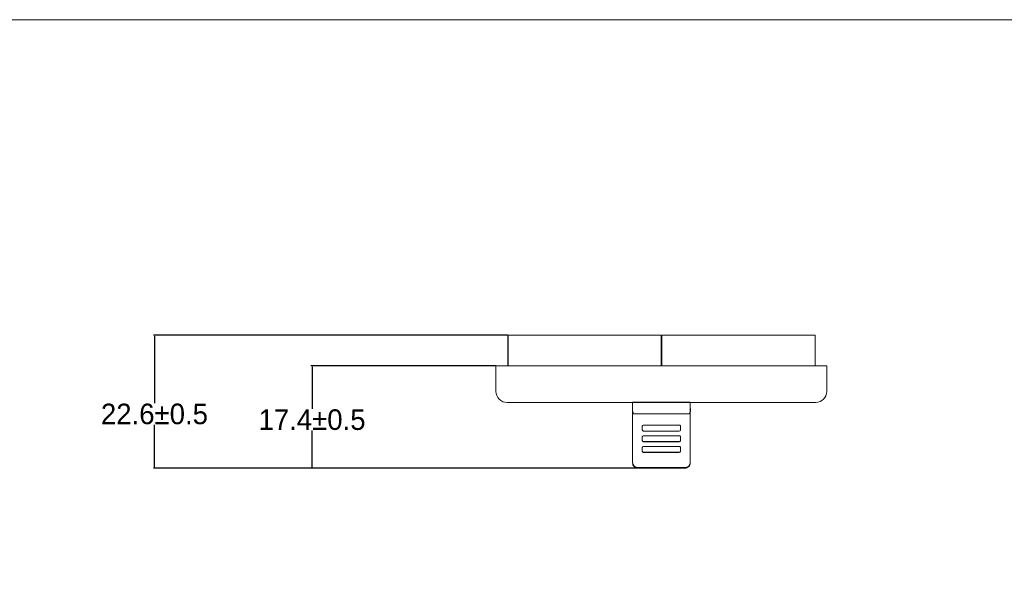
# Model space of a CAD drawing. Header units: millimetres. Extents: x -1114 to 1396, y -630 to 631.
# Tile 770 of 780: x 727 to 895, y 534 to 631. Entities that reach past the tile are written whole.
import ezdxf

# ---------------------------------------------------------------- set-up
doc = ezdxf.new("R2010")
doc.units = ezdxf.units.MM
doc.header["$MEASUREMENT"] = 0
doc.dimstyles.get("Standard").update_dxf_attribs({"dimtxt": 3.5, "dimasz": 0.18, "dimexe": 0.18, "dimexo": 0.0625, "dimgap": 0.09, "dimtad": 0, "dimtih": 1, "dimtoh": 1, "dimdec": 4, "dimzin": 0, "dimdsep": 46, "dimtxsty": 'Standard', "dimcen": 0.09, "dimadec": 0, "dimazin": 0, "dimtfac": 1, "dimtdec": 4, "dimtofl": 0, "dimtmove": 0, "dimatfit": 3, "dimfxl": 0, "dimtolj": 1, "dimtzin": 0, "dimarcsym": 0})

# ---------------------------------------------------------------- blocks, each defined once
blk = doc.blocks.new('*D14')
at = {"color": 0, "lineweight": -2}
for p, q in [((808.11, 571.94), (776.76, 571.94)), ((776.94, 571.76), (776.94, 564.6)), ((776.94, 554.71), (776.94, 560.92)), ((832.21, 554.53), (776.76, 554.53))]:
    blk.add_line(p, q, dxfattribs=at)
at = {"color": 0}
for points in [[(776.97, 571.76), (776.91, 571.76), (776.94, 571.94)], [(776.91, 554.71), (776.97, 554.71), (776.94, 554.53)]]:
    blk.add_solid(points, dxfattribs=at)
at = {"layer": 'Defpoints', "color": 0}
for p in [(776.94, 571.94), (808.17, 571.94), (832.28, 554.53)]:
    blk.add_point(p, dxfattribs=at)
at = {"color": 0, "insert": (776.94, 562.76), "char_height": 3.5, "attachment_point": 5}
blk.add_mtext('\\A1;17.4%%p0.5', dxfattribs=at)
blk = doc.blocks.new('*D15')
at = {"color": 0, "lineweight": -2}
for p, q in [((810.15, 577.17), (749.99, 577.17)), ((750.17, 576.99), (750.17, 565.57)), ((750.17, 554.71), (750.17, 561.89)), ((832.15, 554.53), (749.99, 554.53))]:
    blk.add_line(p, q, dxfattribs=at)
at = {"color": 0}
for points in [[(750.2, 576.99), (750.14, 576.99), (750.17, 577.17)], [(750.14, 554.71), (750.2, 554.71), (750.17, 554.53)]]:
    blk.add_solid(points, dxfattribs=at)
at = {"layer": 'Defpoints', "color": 0}
for p in [(810.21, 577.17), (750.17, 554.53), (832.21, 554.53)]:
    blk.add_point(p, dxfattribs=at)
at = {"color": 0, "insert": (750.17, 563.73), "char_height": 3.5, "attachment_point": 5}
blk.add_mtext('\\A1;22.6%%p0.5', dxfattribs=at)

msp = doc.modelspace()

# ---------------------------------------------------------------- linework, layer by layer
at = {"lineweight": 18}
for points, knots in [([(1038.9843, -629.7647), (1038.9843, -629.7647), (-1111.4882, -629.7647), (-1111.4882, -629.7647), (-1111.4882, -629.7647), (-1111.4882, -629.7647), (-1111.4882, 630.7883), (-1111.4882, 630.7883), (-1111.4882, 630.7883), (-1111.4882, 630.7883), (1038.9843, 630.7883), (1038.9843, 630.7883)], [0, 0, 0, 0, 0.33333333, 0.33333333, 0.33333333, 0.33333333, 0.66666667, 0.66666667, 0.66666667, 0.66666667, 1, 1, 1, 1]), ([(808.1743, 567.5924), (808.1743, 567.0884), (808.3744, 566.6052), (808.7307, 566.2489), (808.7307, 566.2489), (809.0871, 565.8925), (809.5703, 565.6924), (810.0743, 565.6924)], [0, 0, 0, 0, 0.5, 0.5, 0.5, 0.5, 1, 1, 1, 1]), ([(831.377, 564.3373), (831.3777, 564.3071), (831.3783, 564.2769), (831.3805, 564.2469), (831.3805, 564.2469), (831.3825, 564.218), (831.386, 564.1893), (831.3907, 564.1607), (831.3907, 564.1607), (831.3953, 564.1332), (831.4009, 564.1058), (831.4079, 564.0787), (831.4079, 564.0787), (831.4146, 564.0526), (831.4226, 564.0267), (831.4319, 564.001), (831.4319, 564.001), (831.4518, 563.9461), (831.4779, 563.8921), (831.5159, 563.8451), (831.5159, 563.8451), (831.5261, 563.8326), (831.537, 563.8206), (831.5491, 563.8095), (831.5491, 563.8095), (831.5599, 563.7996), (831.5716, 563.7905), (831.5844, 563.7824), (831.5844, 563.7824), (831.5984, 563.7734), (831.6137, 563.7655), (831.6301, 563.761), (831.6301, 563.761), (831.6451, 563.7568), (831.6611, 563.7553), (831.677, 563.7538)], [0, 0, 0, 0, 0.11111111, 0.11111111, 0.11111111, 0.11111111, 0.22222222, 0.22222222, 0.22222222, 0.22222222, 0.33333333, 0.33333333, 0.33333333, 0.33333333, 0.44444444, 0.44444444, 0.44444444, 0.44444444, 0.55555556, 0.55555556, 0.55555556, 0.55555556, 0.66666667, 0.66666667, 0.66666667, 0.66666667, 0.77777778, 0.77777778, 0.77777778, 0.77777778, 0.88888889, 0.88888889, 0.88888889, 0.88888889, 1, 1, 1, 1]), ([(840.877, 563.7537), (840.8939, 563.7537), (840.9101, 563.7565), (840.9259, 563.7615), (840.9259, 563.7615), (840.9416, 563.7666), (840.956, 563.7736), (840.9695, 563.7821), (840.9695, 563.7821), (840.9762, 563.7864), (840.9827, 563.791), (840.9889, 563.7958), (840.9889, 563.7958), (840.9951, 563.8006), (841.001, 563.8057), (841.0066, 563.8109), (841.0066, 563.8109), (841.0178, 563.8214), (841.0281, 563.8327), (841.0377, 563.8445), (841.0377, 563.8445), (841.0473, 563.8563), (841.0561, 563.8686), (841.0641, 563.8811), (841.0641, 563.8811), (841.0722, 563.8936), (841.0796, 563.9063), (841.0864, 563.9193), (841.0864, 563.9193), (841.1001, 563.9453), (841.1117, 563.9721), (841.1217, 563.9996), (841.1217, 563.9996), (841.1317, 564.027), (841.14, 564.0547), (841.147, 564.0826), (841.147, 564.0826), (841.1539, 564.1104), (841.1595, 564.1384), (841.1639, 564.1666), (841.1639, 564.1666), (841.1728, 564.2229), (841.177, 564.2798), (841.177, 564.3372)], [0, 0, 0, 0, 0.09090909, 0.09090909, 0.09090909, 0.09090909, 0.18181818, 0.18181818, 0.18181818, 0.18181818, 0.27272727, 0.27272727, 0.27272727, 0.27272727, 0.36363636, 0.36363636, 0.36363636, 0.36363636, 0.45454545, 0.45454545, 0.45454545, 0.45454545, 0.54545455, 0.54545455, 0.54545455, 0.54545455, 0.63636364, 0.63636364, 0.63636364, 0.63636364, 0.72727273, 0.72727273, 0.72727273, 0.72727273, 0.81818182, 0.81818182, 0.81818182, 0.81818182, 0.90909091, 0.90909091, 0.90909091, 0.90909091, 1, 1, 1, 1]), ([(833.2309, 561.8458), (833.1778, 561.8458), (833.127, 561.8248), (833.0894, 561.7873), (833.0894, 561.7873), (833.0519, 561.7499), (833.0309, 561.6991), (833.0309, 561.6461)], [0, 0, 0, 0, 0.5, 0.5, 0.5, 0.5, 1, 1, 1, 1]), ([(833.0309, 561.0469), (833.0309, 560.9939), (833.0519, 560.9431), (833.0894, 560.9057), (833.0894, 560.9057), (833.127, 560.8682), (833.1778, 560.8472), (833.2309, 560.8472)], [0, 0, 0, 0, 0.5, 0.5, 0.5, 0.5, 1, 1, 1, 1]), ([(833.0309, 561.0302), (833.0309, 560.9773), (833.0519, 560.9265), (833.0894, 560.889), (833.0894, 560.889), (833.127, 560.8516), (833.1778, 560.8305), (833.2309, 560.8305)], [0, 0, 0, 0, 0.5, 0.5, 0.5, 0.5, 1, 1, 1, 1]), ([(839.5056, 561.6461), (839.5056, 561.6991), (839.4846, 561.7499), (839.4471, 561.7873), (839.4471, 561.7873), (839.4096, 561.8248), (839.3587, 561.8458), (839.3056, 561.8458)], [0, 0, 0, 0, 0.5, 0.5, 0.5, 0.5, 1, 1, 1, 1]), ([(839.3056, 560.8472), (839.3587, 560.8472), (839.4096, 560.8682), (839.4471, 560.9057), (839.4471, 560.9057), (839.4846, 560.9431), (839.5056, 560.9939), (839.5056, 561.0469)], [0, 0, 0, 0, 0.5, 0.5, 0.5, 0.5, 1, 1, 1, 1]), ([(833.2309, 560.0389), (833.1778, 560.0389), (833.127, 560.0178), (833.0894, 559.9804), (833.0894, 559.9804), (833.0519, 559.9429), (833.0309, 559.8921), (833.0309, 559.8391)], [0, 0, 0, 0, 0.5, 0.5, 0.5, 0.5, 1, 1, 1, 1]), ([(833.0309, 559.24), (833.0309, 559.187), (833.0519, 559.1362), (833.0894, 559.0987), (833.0894, 559.0987), (833.127, 559.0613), (833.1778, 559.0402), (833.2309, 559.0402)], [0, 0, 0, 0, 0.5, 0.5, 0.5, 0.5, 1, 1, 1, 1]), ([(833.0309, 559.2233), (833.0309, 559.1703), (833.0519, 559.1195), (833.0894, 559.0821), (833.0894, 559.0821), (833.127, 559.0446), (833.1778, 559.0236), (833.2309, 559.0236)], [0, 0, 0, 0, 0.5, 0.5, 0.5, 0.5, 1, 1, 1, 1]), ([(839.5056, 559.8391), (839.5056, 559.8921), (839.4846, 559.9429), (839.4471, 559.9804), (839.4471, 559.9804), (839.4096, 560.0178), (839.3587, 560.0389), (839.3056, 560.0389)], [0, 0, 0, 0, 0.5, 0.5, 0.5, 0.5, 1, 1, 1, 1]), ([(839.3056, 559.0402), (839.3587, 559.0402), (839.4096, 559.0613), (839.4471, 559.0987), (839.4471, 559.0987), (839.4846, 559.1362), (839.5056, 559.187), (839.5056, 559.24)], [0, 0, 0, 0, 0.5, 0.5, 0.5, 0.5, 1, 1, 1, 1]), ([(833.2309, 558.2319), (833.1778, 558.2319), (833.127, 558.2109), (833.0894, 558.1734), (833.0894, 558.1734), (833.0519, 558.136), (833.0309, 558.0852), (833.0309, 558.0322)], [0, 0, 0, 0, 0.5, 0.5, 0.5, 0.5, 1, 1, 1, 1]), ([(833.0309, 557.433), (833.0309, 557.3801), (833.0519, 557.3292), (833.0894, 557.2918), (833.0894, 557.2918), (833.127, 557.2543), (833.1778, 557.2333), (833.2309, 557.2333)], [0, 0, 0, 0, 0.5, 0.5, 0.5, 0.5, 1, 1, 1, 1]), ([(833.0309, 557.4163), (833.0309, 557.3634), (833.0519, 557.3126), (833.0894, 557.2751), (833.0894, 557.2751), (833.127, 557.2377), (833.1778, 557.2166), (833.2309, 557.2166)], [0, 0, 0, 0, 0.5, 0.5, 0.5, 0.5, 1, 1, 1, 1]), ([(839.5056, 558.0322), (839.5056, 558.0852), (839.4846, 558.136), (839.4471, 558.1734), (839.4471, 558.1734), (839.4096, 558.2109), (839.3587, 558.2319), (839.3056, 558.2319)], [0, 0, 0, 0, 0.5, 0.5, 0.5, 0.5, 1, 1, 1, 1]), ([(839.3056, 557.2333), (839.3587, 557.2333), (839.4096, 557.2543), (839.4471, 557.2918), (839.4471, 557.2918), (839.4846, 557.3292), (839.5056, 557.3801), (839.5056, 557.433)], [0, 0, 0, 0, 0.5, 0.5, 0.5, 0.5, 1, 1, 1, 1]), ([(832.277, 554.6087), (832.2176, 554.6087), (832.1592, 554.6145), (832.1017, 554.6259), (832.1017, 554.6259), (832.073, 554.6316), (832.0445, 554.6387), (832.0162, 554.6473), (832.0162, 554.6473), (831.988, 554.6558), (831.9599, 554.6658), (831.9326, 554.6771), (831.9326, 554.6771), (831.8782, 554.6996), (831.8265, 554.7272), (831.7776, 554.7598), (831.7776, 554.7598), (831.7654, 554.7679), (831.7533, 554.7764), (831.7414, 554.7852), (831.7414, 554.7852), (831.7296, 554.7939), (831.7178, 554.8031), (831.7064, 554.8125), (831.7064, 554.8125), (831.6834, 554.8312), (831.6616, 554.851), (831.6409, 554.8717), (831.6409, 554.8717), (831.5994, 554.9131), (831.5621, 554.9583), (831.5292, 555.0074), (831.5292, 555.0074), (831.521, 555.0197), (831.513, 555.0322), (831.5054, 555.0449), (831.5054, 555.0449), (831.4978, 555.0576), (831.4905, 555.0704), (831.4835, 555.0834), (831.4835, 555.0834), (831.4696, 555.1093), (831.4571, 555.1358), (831.4459, 555.1628), (831.4459, 555.1628), (831.4346, 555.1898), (831.4247, 555.2173), (831.4161, 555.2455), (831.4161, 555.2455), (831.4118, 555.2595), (831.4079, 555.2737), (831.4043, 555.288), (831.4043, 555.288), (831.4007, 555.3024), (831.3974, 555.3168), (831.3945, 555.3314), (831.3945, 555.3314), (831.3829, 555.3894), (831.377, 555.4481), (831.377, 555.5075)], [0, 0, 0, 0, 0.06666667, 0.06666667, 0.06666667, 0.06666667, 0.13333333, 0.13333333, 0.13333333, 0.13333333, 0.2, 0.2, 0.2, 0.2, 0.26666667, 0.26666667, 0.26666667, 0.26666667, 0.33333333, 0.33333333, 0.33333333, 0.33333333, 0.4, 0.4, 0.4, 0.4, 0.46666667, 0.46666667, 0.46666667, 0.46666667, 0.53333333, 0.53333333, 0.53333333, 0.53333333, 0.6, 0.6, 0.6, 0.6, 0.66666667, 0.66666667, 0.66666667, 0.66666667, 0.73333333, 0.73333333, 0.73333333, 0.73333333, 0.8, 0.8, 0.8, 0.8, 0.86666667, 0.86666667, 0.86666667, 0.86666667, 0.93333333, 0.93333333, 0.93333333, 0.93333333, 1, 1, 1, 1]), ([(831.377, 555.4331), (831.377, 555.1947), (831.4719, 554.9661), (831.6406, 554.7975), (831.6406, 554.7975), (831.8094, 554.629), (832.0383, 554.5343), (832.277, 554.5343)], [0, 0, 0, 0, 0.5, 0.5, 0.5, 0.5, 1, 1, 1, 1]), ([(841.177, 555.5075), (841.177, 555.4481), (841.1712, 555.3898), (841.1598, 555.3324), (841.1598, 555.3324), (841.1541, 555.3037), (841.147, 555.2752), (841.1384, 555.247), (841.1384, 555.247), (841.1299, 555.2188), (841.1198, 555.1907), (841.1085, 555.1635), (841.1085, 555.1635), (841.086, 555.1091), (841.0584, 555.0575), (841.0257, 555.0087), (841.0257, 555.0087), (841.0176, 554.9965), (841.0091, 554.9844), (841.0003, 554.9726), (841.0003, 554.9726), (840.9915, 554.9607), (840.9824, 554.949), (840.973, 554.9376), (840.973, 554.9376), (840.9542, 554.9147), (840.9344, 554.8929), (840.9137, 554.8722), (840.9137, 554.8722), (840.8722, 554.8307), (840.8269, 554.7935), (840.7778, 554.7606), (840.7778, 554.7606), (840.7655, 554.7524), (840.7529, 554.7445), (840.7402, 554.7369), (840.7402, 554.7369), (840.7275, 554.7292), (840.7147, 554.722), (840.7017, 554.715), (840.7017, 554.715), (840.6758, 554.7012), (840.6492, 554.6886), (840.6222, 554.6774), (840.6222, 554.6774), (840.5951, 554.6662), (840.5675, 554.6563), (840.5394, 554.6477), (840.5394, 554.6477), (840.5253, 554.6434), (840.5111, 554.6395), (840.4968, 554.6359), (840.4968, 554.6359), (840.4824, 554.6323), (840.4679, 554.629), (840.4534, 554.6261), (840.4534, 554.6261), (840.3952, 554.6145), (840.3365, 554.6087), (840.277, 554.6087)], [0, 0, 0, 0, 0.06666667, 0.06666667, 0.06666667, 0.06666667, 0.13333333, 0.13333333, 0.13333333, 0.13333333, 0.2, 0.2, 0.2, 0.2, 0.26666667, 0.26666667, 0.26666667, 0.26666667, 0.33333333, 0.33333333, 0.33333333, 0.33333333, 0.4, 0.4, 0.4, 0.4, 0.46666667, 0.46666667, 0.46666667, 0.46666667, 0.53333333, 0.53333333, 0.53333333, 0.53333333, 0.6, 0.6, 0.6, 0.6, 0.66666667, 0.66666667, 0.66666667, 0.66666667, 0.73333333, 0.73333333, 0.73333333, 0.73333333, 0.8, 0.8, 0.8, 0.8, 0.86666667, 0.86666667, 0.86666667, 0.86666667, 0.93333333, 0.93333333, 0.93333333, 0.93333333, 1, 1, 1, 1]), ([(840.277, 554.5343), (840.5157, 554.5343), (840.7447, 554.629), (840.9134, 554.7975), (840.9134, 554.7975), (841.0822, 554.9661), (841.177, 555.1947), (841.177, 555.4331)], [0, 0, 0, 0, 0.5, 0.5, 0.5, 0.5, 1, 1, 1, 1])]:
    msp.add_open_spline(points, degree=3, knots=knots, dxfattribs=at)
for points in [[(810.23, 577.168), (810.23, 577.168), (810.213, 577.168), (810.213, 577.168)], [(810.213, 577.168), (810.213, 577.168), (810.213, 571.9422), (810.213, 571.9422)], [(810.73, 577.168), (810.73, 577.168), (810.23, 577.168), (810.23, 577.168)], [(810.23, 577.168), (810.23, 577.168), (810.23, 571.9422), (810.23, 571.9422)], [(835.73, 577.168), (835.73, 577.168), (810.73, 577.168), (810.73, 577.168)], [(835.73, 577.168), (835.73, 577.168), (836.23, 577.168), (836.23, 577.168)], [(836.23, 577.168), (836.23, 577.168), (836.23, 571.9422), (836.23, 571.9422)], [(836.23, 571.9422), (836.23, 571.9422), (836.23, 577.168), (836.23, 577.168)], [(836.37, 577.168), (836.37, 577.168), (836.353, 577.168), (836.353, 577.168)], [(836.353, 577.168), (836.353, 577.168), (836.353, 571.9422), (836.353, 571.9422)], [(836.37, 571.9422), (836.37, 571.9422), (836.37, 577.168), (836.37, 577.168)], [(836.87, 577.168), (836.87, 577.168), (836.37, 577.168), (836.37, 577.168)], [(836.37, 577.168), (836.37, 577.168), (836.37, 571.9422), (836.37, 571.9422)], [(849.37, 577.168), (849.37, 577.168), (836.87, 577.168), (836.87, 577.168)], [(861.87, 577.168), (861.87, 577.168), (849.37, 577.168), (849.37, 577.168)], [(862.37, 577.168), (862.37, 577.168), (861.87, 577.168), (861.87, 577.168)], [(862.37, 577.168), (862.37, 577.168), (862.37, 571.9422), (862.37, 571.9422)], [(862.37, 571.9422), (862.37, 571.9422), (862.37, 577.168), (862.37, 577.168)], [(808.1743, 571.9424), (808.1743, 571.9424), (864.3798, 571.9424), (864.3798, 571.9424)], [(808.1743, 569.9424), (808.1743, 569.9424), (808.1743, 571.9424), (808.1743, 571.9424)], [(864.3798, 571.9424), (864.3798, 571.9424), (808.1743, 571.9424), (808.1743, 571.9424)], [(864.3798, 571.9424), (864.3798, 571.9424), (864.3798, 569.9424), (864.3798, 569.9424)], [(808.1743, 567.5924), (808.1743, 567.5924), (808.1743, 569.9424), (808.1743, 569.9424)], [(864.3798, 569.9424), (864.3798, 569.9424), (864.3798, 567.5924), (864.3798, 567.5924)], [(862.4798, 565.6924), (863.5291, 565.6924), (864.3798, 566.543), (864.3798, 567.5923)], [(831.377, 565.6924), (831.377, 565.6924), (810.0743, 565.6924), (810.0743, 565.6924)], [(831.377, 565.6995), (831.377, 565.6995), (831.377, 565.7447), (831.377, 565.7447)], [(841.177, 565.7447), (841.177, 565.7447), (831.377, 565.7447), (831.377, 565.7447)], [(831.377, 565.6984), (831.377, 565.2447), (831.377, 564.791), (831.377, 564.3373)], [(841.177, 565.6983), (837.9104, 565.6983), (834.6437, 565.6984), (831.377, 565.6984)], [(841.177, 565.7447), (841.177, 565.7447), (841.177, 565.6993), (841.177, 565.6993)], [(841.177, 564.3372), (841.177, 564.7909), (841.177, 565.2445), (841.177, 565.6983)], [(862.4798, 565.6924), (862.4798, 565.6924), (841.177, 565.6924), (841.177, 565.6924)], [(831.377, 555.5075), (831.377, 555.5075), (831.377, 564.3373), (831.377, 564.3373)], [(831.377, 555.5076), (831.377, 555.5076), (831.377, 564.3305), (831.377, 564.3305)], [(840.877, 563.7537), (840.877, 563.7537), (831.677, 563.7538), (831.677, 563.7538)], [(841.177, 564.3372), (841.177, 564.3372), (841.177, 555.5075), (841.177, 555.5075)], [(841.177, 564.3303), (841.177, 564.3303), (841.177, 555.5076), (841.177, 555.5076)], [(841.1986, 564.1921), (841.1986, 564.1921), (841.1986, 564.6924), (841.1986, 564.6924)], [(833.0309, 561.6461), (833.0309, 561.6461), (833.0309, 561.0469), (833.0309, 561.0469)], [(833.0309, 561.0469), (833.0309, 561.0469), (833.0309, 561.0302), (833.0309, 561.0302)], [(839.3056, 561.8458), (839.3056, 561.8458), (833.2309, 561.8458), (833.2309, 561.8458)], [(833.2309, 560.8472), (833.2309, 560.8472), (839.3056, 560.8472), (839.3056, 560.8472)], [(839.3056, 560.8305), (839.3056, 560.8305), (833.2309, 560.8305), (833.2309, 560.8305)], [(839.3056, 560.8305), (839.4161, 560.8305), (839.5056, 560.9199), (839.5056, 561.0302)], [(839.5056, 561.0469), (839.5056, 561.0469), (839.5056, 561.6461), (839.5056, 561.6461)], [(839.5056, 561.0491), (839.5056, 561.0491), (839.5056, 561.0303), (839.5056, 561.0303)], [(839.5056, 561.0469), (839.5056, 561.0469), (839.5056, 561.0302), (839.5056, 561.0302)], [(833.0309, 559.8391), (833.0309, 559.8391), (833.0309, 559.24), (833.0309, 559.24)], [(833.0309, 559.2233), (833.0309, 559.2233), (833.0309, 559.24), (833.0309, 559.24)], [(833.0309, 559.24), (833.0309, 559.24), (833.0309, 559.2233), (833.0309, 559.2233)], [(839.3056, 560.0389), (839.3056, 560.0389), (833.2309, 560.0389), (833.2309, 560.0389)], [(833.2309, 559.0402), (833.2309, 559.0402), (839.3056, 559.0402), (839.3056, 559.0402)], [(839.3056, 559.0236), (839.3056, 559.0236), (833.2309, 559.0236), (833.2309, 559.0236)], [(839.3056, 559.0236), (839.4161, 559.0236), (839.5056, 559.113), (839.5056, 559.2233)], [(839.5056, 559.24), (839.5056, 559.24), (839.5056, 559.8391), (839.5056, 559.8391)], [(839.5056, 559.2422), (839.5056, 559.2422), (839.5056, 559.2233), (839.5056, 559.2233)], [(839.5056, 559.24), (839.5056, 559.24), (839.5056, 559.2233), (839.5056, 559.2233)], [(833.0309, 558.0322), (833.0309, 558.0322), (833.0309, 557.433), (833.0309, 557.433)], [(833.0309, 557.433), (833.0309, 557.433), (833.0309, 557.4163), (833.0309, 557.4163)], [(839.3056, 558.2319), (839.3056, 558.2319), (833.2309, 558.2319), (833.2309, 558.2319)], [(833.2309, 557.2333), (833.2309, 557.2333), (839.3056, 557.2333), (839.3056, 557.2333)], [(839.3056, 557.2166), (839.3056, 557.2166), (833.2309, 557.2166), (833.2309, 557.2166)], [(839.3056, 557.2166), (839.4161, 557.2166), (839.5056, 557.306), (839.5056, 557.4163)], [(839.5056, 557.433), (839.5056, 557.433), (839.5056, 558.0322), (839.5056, 558.0322)], [(839.5056, 557.4352), (839.5056, 557.4352), (839.5056, 557.4164), (839.5056, 557.4164)], [(839.5056, 557.433), (839.5056, 557.433), (839.5056, 557.4163), (839.5056, 557.4163)], [(831.377, 555.4331), (831.377, 555.4331), (831.377, 555.5075), (831.377, 555.5075)], [(831.3772, 555.5079), (831.3855, 555.0176), (831.7859, 554.6244), (832.277, 554.6244)], [(840.277, 554.6244), (840.7682, 554.6244), (841.1686, 555.0176), (841.1769, 555.5079)], [(841.177, 555.5075), (841.177, 555.5075), (841.177, 555.4331), (841.177, 555.4331)], [(841.177, 555.5075), (841.177, 555.5075), (841.177, 555.4331), (841.177, 555.4331)], [(840.277, 554.6244), (840.277, 554.6244), (832.277, 554.6244), (832.277, 554.6244)], [(832.277, 554.5343), (832.277, 554.5343), (840.277, 554.5343), (840.277, 554.5343)]]:
    msp.add_open_spline(points, degree=3, dxfattribs=at)

# ---------------------------------------------------------------- dimensions: what is measured, and where the dimension line sits
at = {"color": 1}
for base, p1, p2, picture, middle in [((750.1744, 554.5343), (810.213, 577.168), (832.2145, 554.5343), '*D15', (750.1744, 563.7327)), ((776.9376, 571.9424), (832.277, 554.5343), (808.1743, 571.9424), '*D14', (776.9376, 562.7595))]:
    dim = msp.add_linear_dim(base=base, p1=p1, p2=p2, angle=90, dimstyle='Standard', override={"dimdec": 1, "dimtxsty": 'Standard', "dimtol": 1, "dimtp": 0.5, "dimtm": 0.5, "dimtdec": 1}, dxfattribs=at)
    dim.commit()
    dim.dimension.update_dxf_attribs({"geometry": picture, "text_midpoint": middle, "dimtype": 160})

doc.saveas('drawing.dxf')
